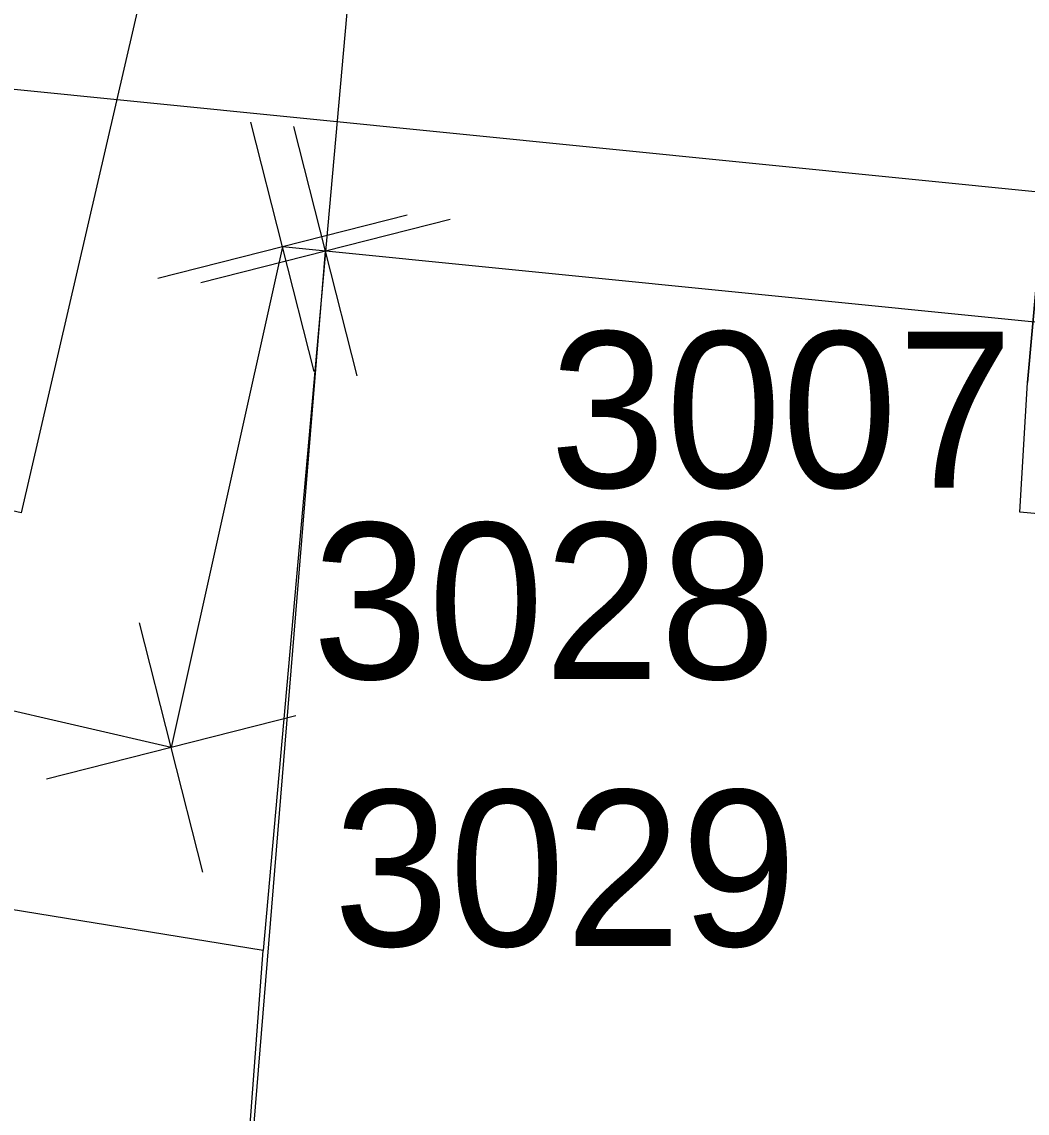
# Model space of a CAD drawing. Extents: x -7476540 to -746055, y -11317203 to -1129777.
# Drawn here: x -747604.63 to -747596.89, y -1131719.3 to -1131710.9 of the extents above; entities that cross this region are included whole.
import ezdxf

# ---------------------------------------------------------------- set-up
doc = ezdxf.new("R2010")
doc.units = 0
for name, color, linetype in [('_RD', 7, 'Continuous'), ('_Zabezpečovací zařízení_trasa', 7, 'Continuous'), ('Hranice parcel', 7, 'Continuous'), ('KOMUNIKACE_UPRAVA', 7, 'Continuous'), ('obvod_stavby_DZ_DO_ostatní', 7, 'Continuous'), ('obvod_stavby_TZ_ostatní', 7, 'Continuous'), ('Vrstva 60', 7, 'Continuous')]:
    doc.layers.add(name, color=color, linetype=linetype)

# ---------------------------------------------------------------- blocks, each defined once
blk = doc.blocks.new('POINT_DISPLAY')
for p, q in [((-0.7, -0.7), (0.7, 0.7)), ((-0.7, 0.7), (0.7, -0.7))]:
    blk.add_line(p, q)

msp = doc.modelspace()

# ---------------------------------------------------------------- linework, layer by layer
at = {"layer": '_RD'}
msp.add_lwpolyline([(-747609.5051, -1131713.5547), (-747608.4925, -1131709.1701), (-747603.6207, -1131710.2952), (-747604.6333, -1131714.6798)], close=True, dxfattribs=at)
msp.add_lwpolyline([(-747609.5051, -1131713.5547), (-747608.4925, -1131709.1701), (-747603.6207, -1131710.2952), (-747604.6333, -1131714.6798)], close=True, dxfattribs=at)
at = {"layer": '_Zabezpečovací zařízení_trasa'}
msp.add_line((-747590.6284, -1131712.828), (-747604.9018, -1131711.3983), dxfattribs=at)
at = {"layer": 'Hranice parcel'}
for p in [(-747601.8, -1131707.17), (-747603.39, -1131726.29)]:
    msp.add_line(p, (-747602.77, -1131718.05), dxfattribs=at)
msp.add_lwpolyline([(-747602.77, -1131718.05), (-747614.7, -1131716.11), (-747625.03, -1131704.45), (-747635.51, -1131701.73)], dxfattribs=at)
at = {"layer": 'KOMUNIKACE_UPRAVA'}
msp.add_lwpolyline([(-747596.3764, -1131708.0447), (-747596.8838, -1131713.6747), (-747596.3764, -1131708.0447), (-747592.4459, -1131708.9959), (-747592.9, -1131714.0337), (-747593.0433, -1131715.0249), (-747596.9433, -1131714.6734), (-747596.8838, -1131713.6747)], dxfattribs=at)
at = {"layer": 'obvod_stavby_DZ_DO_ostatní'}
msp.add_lwpolyline([(-747595.118, -1131724.878), (-747603.229, -1131724.148), (-747602.2899, -1131712.6649)], dxfattribs=at)
at = {"layer": 'obvod_stavby_TZ_ostatní'}
msp.add_lwpolyline([(-747592.13, -1131708.07), (-747593.1109, -1131713.5843), (-747602.621, -1131712.632), (-747603.478, -1131716.486), (-747611.304, -1131714.679), (-747609.6165, -1131707.371), (-747608.162, -1131707.681), (-747607.4395, -1131707.8738), (-747606.969, -1131705.836)], dxfattribs=at)
at = {"layer": 'Vrstva 60'}
for p, q in [((-747602.621, -1131712.632), (-747602.621, -1131712.632)), ((-747602.29, -1131712.665), (-747602.29, -1131712.665)), ((-747603.478, -1131716.486), (-747603.478, -1131716.486))]:
    msp.add_line(p, q, dxfattribs=at)

# ---------------------------------------------------------------- block references
at = {"layer": 'obvod_stavby_DZ_DO_ostatní', "rotation": 149.23018890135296}
msp.add_blockref('POINT_DISPLAY', (-747602.29, -1131712.665), dxfattribs=at)
at = {"layer": 'obvod_stavby_TZ_ostatní', "rotation": 149.23018890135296}
for p in [(-747602.621, -1131712.632), (-747603.478, -1131716.486)]:
    msp.add_blockref('POINT_DISPLAY', p, dxfattribs=at)

# ---------------------------------------------------------------- texts
at = {"layer": 'Vrstva 60'}
for s, p in [('3007', (-747600.5635, -1131714.4851)), ('3028', (-747602.3924, -1131715.9579)), ('3029', (-747602.23, -1131718.015))]:
    msp.add_text(s, height=1.2, dxfattribs=at).set_placement(p)

doc.saveas('drawing.dxf')
